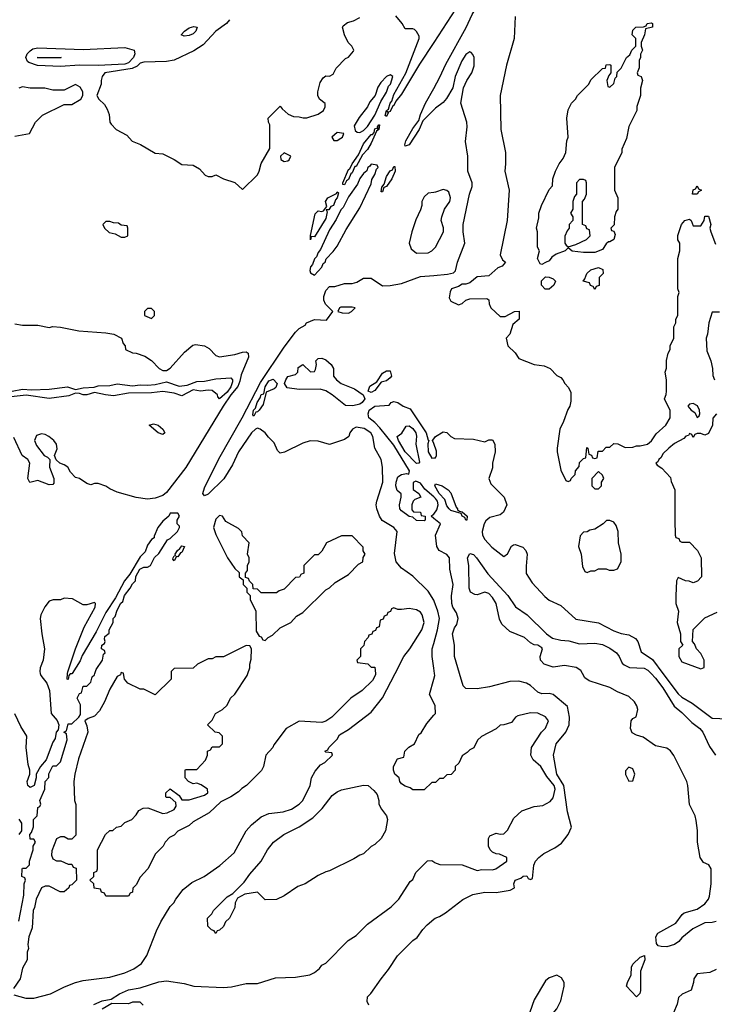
# Model space of a CAD drawing. Header units: inches. Extents: x 2348341 to 2479810, y 460419 to 613669.
# Tile 710 of 721: x 2457815 to 2461481, y 588255 to 593450. Entities that reach past the tile are written whole.
import ezdxf

# ---------------------------------------------------------------- set-up
doc = ezdxf.new("R2010")
doc.units = ezdxf.units.IN
doc.header["$MEASUREMENT"] = 0
for name, color, linetype in [('C4558', 7, 'Continuous'), ('C4559', 7, 'Continuous'), ('C4568', 7, 'Continuous'), ('C4569', 7, 'Continuous')]:
    doc.layers.add(name, color=color, linetype=linetype)

msp = doc.modelspace()

# ---------------------------------------------------------------- linework, layer by layer
at = {"layer": 'C4558', "color": 2}
for points, elevation in [([(2458348.5, 590000), (2458346.8, 589993.2), (2458330, 589984), (2458290, 589918), (2458262.6, 589850), (2458237, 589803), (2458210, 589775.8), (2458176.7, 589763.3), (2458158, 589750), (2458170, 589724.7), (2458175.5, 589690), (2458124.9, 589550), (2458105.3, 589470), (2458100.5, 589430), (2458104.7, 589330), (2458111.6, 589308.4), (2458112, 589148), (2458090, 589126), (2458070, 589126), (2458050, 589138), (2458030, 589138), (2458010, 589128), (2457984.9, 589064.9), (2457982.5, 589042.5), (2457990, 589022), (2458010, 589012), (2458031.6, 589011.6), (2458070, 588994), (2458090, 588994), (2458098, 588978), (2458112.7, 588972.7), (2458114, 588910), (2458090, 588886), (2458078, 588882), (2458074, 588870), (2458050, 588848), (2458028.4, 588848.4), (2457970, 588878), (2457950, 588878), (2457930, 588868.7), (2457902, 588810), (2457894, 588766), (2457886.8, 588750), (2457881, 588659), (2457862.8, 588610), (2457858, 588570), (2457862, 588550), (2457854, 588530), (2457854, 588490), (2457830, 588446), (2457818, 588390), (2457782, 588338)], 34), ([(2457784.7, 588304.7), (2457848, 588288), (2457890, 588287.7), (2457978, 588310), (2458052.1, 588347.9), (2458110, 588370.8), (2458150, 588380.7), (2458290, 588397.3), (2458370, 588420.5), (2458417.7, 588442.3), (2458457.2, 588470), (2458486.8, 588513.2), (2458536.6, 588643.4), (2458559.3, 588690), (2458610, 588771.3), (2458629.3, 588790.7), (2458639, 588810), (2458678.6, 588861.4), (2458723.2, 588896.8), (2458788, 588930), (2458871.9, 588988.1), (2458946.3, 589053.7), (2459009.5, 589170.5), (2459038.6, 589201.4), (2459090, 589244.7), (2459130, 589261), (2459206, 589270), (2459250, 589284.9), (2459289.2, 589310), (2459309.2, 589330), (2459348.7, 589410), (2459355.3, 589450), (2459374.6, 589485.4), (2459402, 589518), (2459426, 589530), (2459466, 589570), (2459462, 589582), (2459430, 589586), (2459426, 589590), (2459442, 589598), (2459446, 589610), (2459490, 589654), (2459503.1, 589676.9), (2459550, 589704.7), (2459670, 589796), (2459730, 589871.3), (2459795.9, 590000)], 34), ([(2457923.5, 590000), (2457926, 589990), (2457958, 589950), (2457972, 589910), (2457981, 589790), (2458012.8, 589752.8), (2458020.7, 589730), (2458017.3, 589702.7), (2458008, 589690), (2458002, 589658), (2457990, 589638), (2457954.8, 589545.2), (2457924.7, 589510), (2457902, 589470), (2457902, 589450), (2457891, 589409), (2457870, 589398), (2457858, 589410), (2457855.3, 589430), (2457868.7, 589470), (2457868.7, 589490), (2457860.2, 589520.2), (2457849.3, 589609.3), (2457853.2, 589670), (2457821.5, 589721.5), (2457790, 589788)], 34), ([(2457810, 588694), (2457837.2, 588830), (2457838, 588890), (2457846, 588910), (2457842, 588922), (2457826, 588930), (2457827.3, 588967.3), (2457830, 588974), (2457850, 588974), (2457866, 588990), (2457866, 589010), (2457886, 589070), (2457886, 589090), (2457898, 589110), (2457890, 589126), (2457870, 589126), (2457868.7, 589150), (2457878, 589162), (2457888.4, 589191.6), (2457888.7, 589230), (2457908, 589250), (2457910, 589294), (2457922, 589298), (2457926, 589310), (2457922, 589330), (2457948, 589390), (2457948.9, 589431.1), (2457968, 589452), (2457968.9, 589471.1), (2457990, 589514), (2458010, 589514), (2458030, 589534), (2458066, 589650), (2458062, 589682), (2458048, 589690), (2458062, 589698), (2458070, 589734), (2458090, 589734), (2458128, 589770), (2458135.3, 589784.7), (2458135.3, 589835.3), (2458118, 589870), (2458130, 589894), (2458142, 589898), (2458150, 589934), (2458170, 589934), (2458190, 589954), (2458198, 589982), (2458210, 589994), (2458211.7, 590000)], 34), ([(2458091.3, 590000), (2458090, 589998), (2458082, 589998), (2458074, 589990), (2458070, 589968), (2458066, 589970), (2458068.1, 590000)], 34), ([(2459692.2, 590000), (2459692.7, 589992.7), (2459676.9, 589963.1), (2459622, 589910), (2459562, 589870), (2459462, 589770), (2459430.9, 589749.1), (2459410, 589742), (2459290, 589748), (2459222, 589710), (2459156.9, 589623.1), (2459150.9, 589609.1), (2459114, 589570), (2459102, 589510), (2459091.1, 589488.9), (2459012, 589410), (2458986.8, 589393.2), (2458970, 589375.3), (2458930, 589348.7), (2458876.9, 589323.1), (2458815.3, 589264.7), (2458730, 589218), (2458710, 589198), (2458650, 589168), (2458630, 589148), (2458605.4, 589134.6), (2458582, 589110), (2458572, 589090), (2458531.6, 589048.4), (2458492, 588970), (2458450, 588926), (2458430, 588886), (2458412.7, 588867.3), (2458410, 588846), (2458398, 588842), (2458390, 588826), (2458270, 588826), (2458262, 588842), (2458247.3, 588847.3), (2458242, 588862), (2458207.3, 588867.3), (2458206, 588890), (2458186, 588910), (2458206, 588930), (2458206, 588950), (2458222, 588958), (2458226, 588970), (2458226, 589070), (2458268, 589150), (2458290, 589172), (2458307.3, 589172.7), (2458326, 589190), (2458350, 589194), (2458370, 589214), (2458406, 589230), (2458430, 589254), (2458443.1, 589276.9), (2458466, 589290), (2458490.9, 589290.9), (2458570, 589262), (2458594, 589266), (2458630, 589282), (2458640.4, 589299.6), (2458639, 589319), (2458610, 589346), (2458590, 589346), (2458586, 589350), (2458586, 589370), (2458608.4, 589391.6), (2458656.9, 589356.9), (2458670, 589334), (2458710, 589334), (2458790, 589358), (2458808, 589370), (2458806, 589390), (2458773.6, 589413.6), (2458750, 589422), (2458730, 589418), (2458706, 589430), (2458688, 589450), (2458688, 589490), (2458690, 589494), (2458750, 589494), (2458796.4, 589543.6), (2458806, 589570), (2458806, 589590), (2458822, 589598), (2458830, 589614), (2458870, 589614), (2458886, 589630), (2458886, 589670), (2458867.3, 589687.3), (2458846, 589690), (2458806, 589730), (2458830, 589754), (2458848, 589790), (2458886, 589810), (2458910, 589834), (2458928, 589870), (2458950, 589892), (2459015.3, 589990), (2459018.7, 590000)], 34), ([(2458614, 590000), (2458614, 589970), (2458530, 589888), (2458470, 589918), (2458450, 589918), (2458386, 589950), (2458368, 589970), (2458362.4, 590000)], 34), ([(2460000, 589846), (2459978, 589890), (2460000, 589970.9)], 30), ([(2460000, 589426), (2459990, 589426), (2459950, 589386), (2459890, 589386), (2459876.4, 589396.4), (2459850, 589406), (2459830, 589418), (2459822, 589430), (2459818, 589450), (2459795.3, 589470), (2459788, 589490), (2459788, 589510), (2459808, 589550), (2459842, 589558), (2459848, 589590), (2459868.9, 589611.1), (2459898, 589630), (2459921.2, 589678.8), (2459933.2, 589686.8), (2459963.2, 589736.8), (2460000, 589779.9)], 30), ([(2457811.1, 589231.1), (2457824.7, 589210), (2457824.7, 589170), (2457811.3, 589150)], 34), ([(2458206.3, 588253.7), (2458250, 588272.7), (2458297.2, 588282.8), (2458342, 588310), (2458390, 588330.4), (2458450, 588341.6), (2458550, 588373.4), (2458590, 588378), (2458683.8, 588363.8), (2458734, 588350), (2458890, 588342.8), (2458933.6, 588346.4), (2459010, 588364.7), (2459070, 588364.7), (2459164.7, 588395.3), (2459270, 588398), (2459346, 588410), (2459370, 588422), (2459396.5, 588443.5), (2459410, 588462), (2459430, 588472), (2459549.3, 588590.7), (2459590, 588618), (2459650, 588678), (2459775.3, 588770), (2459815.3, 588810), (2459876.4, 588903.6), (2459890, 588914), (2459906, 588950), (2459967.3, 589012.7), (2459990, 589014), (2460000, 589006.4)], 30), ([(2459658, 588250), (2459648, 588270), (2459650, 588294), (2459668.4, 588311.6), (2459722, 588390), (2459762, 588438), (2459808.7, 588510), (2459889.3, 588590.7), (2459912.1, 588607.9), (2459942, 588650), (2459965.6, 588674.4), (2460000, 588703.3)], 26), ([(2458466, 588250), (2458450, 588266), (2458410, 588266), (2458390, 588258), (2458300.7, 588259.3), (2458251, 588229)], 30)]:
    msp.add_lwpolyline(points, dxfattribs=dict(at, elevation=elevation))
at = {"layer": 'C4558', "color": 2, "elevation": 30}
msp.add_lwpolyline([(2459110, 588806), (2459070, 588846), (2459003.6, 588836.4), (2458964.7, 588815.3), (2458952, 588790), (2458950, 588766), (2458922, 588710), (2458902, 588690), (2458890, 588666), (2458870, 588646), (2458858, 588642), (2458850, 588628), (2458842, 588642), (2458827.3, 588647.3), (2458807.3, 588667.3), (2458806, 588710), (2458828.4, 588731.6), (2458838, 588750), (2458910, 588822), (2458940.4, 588839.6), (2459000.4, 588899.6), (2459030, 588942), (2459089, 589010), (2459122, 589070), (2459155.3, 589110), (2459208.7, 589150), (2459290, 589190.8), (2459361.5, 589238.5), (2459411.9, 589288.1), (2459464.1, 589355.9), (2459490, 589376), (2459512.9, 589387.1), (2459630, 589411.3), (2459654, 589410), (2459683.6, 589383.6), (2459702, 589362), (2459710.8, 589330.8), (2459711, 589310), (2459724.5, 589284.5), (2459751.3, 589250), (2459756, 589230), (2459744.7, 589170), (2459722, 589130), (2459690, 589098), (2459670, 589088), (2459630, 589048), (2459610, 589042), (2459578, 589022), (2459450, 588959), (2459430, 588954), (2459390, 588934), (2459322, 588890), (2459283.5, 588876.5), (2459210, 588828), (2459170, 588808)], close=True, dxfattribs=at)
at = {"layer": 'C4559', "color": 2}
for points, elevation in [([(2458922, 593450), (2458907.3, 593430), (2458850, 593389.2), (2458783.4, 593316.6), (2458733.8, 593286.2), (2458630, 593237), (2458590, 593229.5), (2458470, 593225.2), (2458450, 593221.2), (2458435.3, 593204.7), (2458408.4, 593191.6), (2458264.7, 593170), (2458251, 593150), (2458244.7, 593130), (2458244.7, 593110), (2458222, 593050), (2458232, 593030), (2458262, 593002), (2458277.5, 592977.5), (2458286.8, 592950), (2458291, 592910), (2458298, 592898), (2458324.7, 592870), (2458379.9, 592839.9), (2458408.2, 592808.2), (2458452.2, 592792.2), (2458530, 592746), (2458570, 592742), (2458630, 592712), (2458670, 592686), (2458730, 592682), (2458763.6, 592663.6), (2458794, 592630), (2458810, 592622), (2458830, 592622), (2458850, 592632), (2458891.1, 592611.1), (2458950, 592591.3), (2458990, 592554), (2459069.2, 592630.8), (2459079, 592650), (2459089.3, 592690.7), (2459135.3, 592770), (2459135.3, 592895.3), (2459128, 592910), (2459126, 592930), (2459190, 592994), (2459199.6, 592979.6), (2459231.1, 592951.1), (2459259.6, 592939.6), (2459290, 592938), (2459311.6, 592931.6), (2459330, 592931.3), (2459390, 592951.3), (2459418, 592970), (2459428, 592990), (2459427.3, 593007.3), (2459398, 593030), (2459388.7, 593050), (2459388.7, 593070), (2459401.2, 593118.8), (2459416.4, 593143.6), (2459430, 593154), (2459450, 593152), (2459470, 593162), (2459485.6, 593194.4), (2459534, 593246), (2459550, 593252), (2459576.4, 593283.6), (2459578, 593290), (2459568.7, 593310), (2459549.3, 593329.3), (2459528.7, 593370), (2459518, 593410), (2459522, 593418), (2459545.2, 593434.8), (2459576.5, 593443.5), (2459610, 593462)], 34), ([(2460000, 593329.8), (2459925.1, 593214.9), (2459830, 593057), (2459800.5, 593019.5), (2459790, 592997.2), (2459784, 592996), (2459770, 592966), (2459762, 592962), (2459754, 592966), (2459758.8, 592958.8), (2459750, 592939), (2459743.7, 592943.7), (2459750, 592970.7), (2459762, 592978), (2459769.6, 593009.6), (2459779.4, 593020.6), (2459790, 593055.5), (2459852.6, 593167.4), (2459924, 593350), (2459923.1, 593363.1), (2459910, 593388), (2459898, 593398), (2459890, 593402), (2459850, 593402), (2459834, 593430), (2459799.5, 593470)], 30), ([(2457790, 592836), (2457866, 592850), (2457898, 592910), (2457934.6, 592945.4), (2458050, 593002), (2458090, 593002), (2458138, 593030), (2458148, 593050), (2458148, 593070), (2458134.6, 593094.6), (2458110, 593108), (2458050, 593078), (2457990, 593078), (2457948.4, 593088.4), (2457871.1, 593088.9), (2457830, 593095.3), (2457810, 593088.7)], 34), ([(2460000, 592973.6), (2459943.4, 592916.6), (2459923.8, 592870), (2459870, 592789.5), (2459850, 592782), (2459847.8, 592790), (2459852.7, 592810), (2459890, 592876.3), (2459922, 592918), (2459929.8, 592950.2), (2459956.9, 593010), (2460000, 593087.7)], 30), ([(2460000, 592538), (2459970, 592534), (2459950, 592515.3), (2459938, 592490), (2459938, 592470), (2459930, 592446), (2459905.4, 592394.6), (2459884.7, 592330), (2459871.3, 592270), (2459880.7, 592240.7), (2459910, 592218.8), (2459970, 592220.7), (2459990, 592231), (2460000, 592241)], 34), ([(2460000, 590386.9), (2459970, 590434), (2459890, 590514), (2459830, 590555.3), (2459801.2, 590590), (2459793.2, 590633.2), (2459807, 590750), (2459789.4, 590770), (2459728.1, 590808.1), (2459714.5, 590830), (2459699.5, 590870), (2459696.2, 590890), (2459699.5, 590910), (2459731.6, 591010), (2459729.2, 591089.2), (2459722, 591130), (2459689.5, 591189.5), (2459678, 591250), (2459669, 591270), (2459632.9, 591292.9), (2459590, 591300.9), (2459571, 591290), (2459558, 591270), (2459552, 591250), (2459530, 591235.3), (2459450, 591208.7), (2459390, 591226), (2459348, 591228), (2459310, 591216), (2459212, 591168), (2459190, 591163.7), (2459176.2, 591176.2), (2459157.2, 591217.2), (2459127.2, 591247.3), (2459110.9, 591270.9), (2459084, 591290), (2459070, 591294), (2459058.8, 591290), (2459037.6, 591270), (2458970, 591169.4), (2458938.6, 591101.4), (2458892.8, 591027.3), (2458810, 590945.7), (2458790, 590938.4), (2458782, 590950), (2458790, 590980.5), (2458866.7, 591133.3), (2458988.6, 591350), (2459085, 591535), (2459210, 591721.6), (2459270, 591800.7), (2459290, 591821), (2459321.2, 591838.8), (2459329, 591850), (2459370, 591867.7), (2459434.6, 591865.4), (2459468, 591910), (2459429.4, 591949.4), (2459419.3, 591970), (2459419.3, 591990), (2459430, 592022), (2459450, 592042), (2459478, 592042), (2459530, 592057.3), (2459570, 592057.3), (2459595.1, 592064.9), (2459630, 592086), (2459670, 592086), (2459730, 592046), (2459770, 592047.3), (2459830, 592058), (2459930, 592094.8), (2460000, 592100.8)], 30), ([(2457790, 591846), (2457830, 591838.8), (2457910, 591838.8), (2457970, 591826), (2457990, 591830.7), (2458030, 591826.8), (2458127.5, 591807.5), (2458270, 591797.3), (2458312, 591790), (2458352, 591770), (2458361, 591741), (2458372, 591730), (2458374, 591710), (2458410, 591692), (2458430, 591691.3), (2458475.3, 591675.3), (2458511.1, 591651.1), (2458551.3, 591610), (2458570, 591598.8), (2458590, 591598.8), (2458610, 591611), (2458684.7, 591695.3), (2458727.9, 591732.1), (2458743.3, 591736.7), (2458791, 591730), (2458815.1, 591715.1), (2458850, 591678.8), (2458870, 591670.6), (2458950, 591684), (2458990, 591696.3), (2459010, 591697.3), (2459021, 591690), (2459022, 591670), (2458984.1, 591575.9), (2458977.3, 591542.7), (2458965.5, 591514.5), (2458928.6, 591470), (2458889.5, 591410.5), (2458692.2, 591087.8), (2458590, 590956), (2458570, 590939.3), (2458530, 590925.2), (2458490, 590920.9), (2458430, 590929.4), (2458330, 590957.2), (2458290, 590974), (2458269.1, 590989.1), (2458230, 591002), (2458210, 591002), (2458190, 590995.3), (2458170, 591002), (2458130, 591029), (2458110, 591035.3), (2458083.2, 591063.2), (2458069.1, 591089.1), (2458050, 591102), (2458026, 591110), (2458007.3, 591127.3), (2457998, 591150), (2458013.6, 591186.4), (2458008.7, 591210), (2457995.3, 591230), (2457968.7, 591250), (2457950, 591261.2), (2457930, 591265.2), (2457903.4, 591256.6), (2457894, 591230), (2457903.8, 591203.8), (2457944.7, 591150), (2457962, 591142), (2457974, 591130), (2457971.6, 591088.4), (2457994.8, 591030), (2457995.3, 591004.7), (2457990, 590998), (2457970, 590995.3), (2457910, 591018), (2457868.7, 591008.7), (2457858, 591030), (2457868, 591110), (2457858, 591130), (2457828, 591150), (2457784.8, 591244.8)], 30), ([(2457775.3, 591490), (2457830, 591501.3), (2457877.3, 591497.3), (2457970, 591500.8), (2458067, 591513), (2458110, 591498), (2458150, 591508), (2458208.4, 591511.6), (2458230, 591518.7), (2458290, 591520.2), (2458330, 591528.9), (2458410, 591518.2), (2458450, 591523.9), (2458490, 591521.8), (2458530, 591526), (2458590, 591539.2), (2458655.8, 591515.8), (2458698.8, 591521.2), (2458750, 591541.3), (2458790, 591542), (2458850, 591554.3), (2458930, 591560.3), (2458937.8, 591550), (2458938.5, 591538.5), (2458930, 591513), (2458910, 591485.3), (2458870, 591449.5), (2458860.8, 591460.8), (2458859.7, 591470), (2458830, 591493.7), (2458810, 591495.4), (2458770, 591489.8), (2458730, 591497.7), (2458670, 591465.4), (2458630, 591479.2), (2458570, 591488.7), (2458510, 591480.4), (2458390, 591479.1), (2458310, 591465.7), (2458268, 591470), (2458210, 591483.7), (2458170, 591469.8), (2458149.8, 591469.8), (2458130, 591478), (2458110, 591479.3), (2458074.6, 591465.4), (2457971.3, 591451.3), (2457850, 591468), (2457770, 591459.5)], 26), ([(2460000, 590932.6), (2459952.9, 590972.9), (2459930, 591004), (2459905.4, 591014.6), (2459892, 591008), (2459892, 590972), (2459922, 590950), (2459931.3, 590930), (2459901, 590919), (2459892, 590910), (2459884.7, 590890), (2459884.7, 590864.7), (2459892.7, 590852.7), (2459930, 590852), (2459934, 590834), (2459954, 590830), (2459954, 590810), (2459950, 590806), (2459910, 590808), (2459890, 590826), (2459870, 590828), (2459830, 590858), (2459822, 590870), (2459819, 590890), (2459828.7, 590930), (2459828.4, 590948.4), (2459806.6, 590966.6), (2459799.3, 590990), (2459802, 591010), (2459810, 591038), (2459830, 591051), (2459856, 591056), (2459868, 591052), (2459872, 591070), (2459790, 591205.1), (2459716.3, 591296.3), (2459690, 591325.1), (2459658, 591350), (2459654.2, 591370), (2459658.5, 591390), (2459690, 591411.3), (2459764.7, 591415.3), (2459775.3, 591430), (2459790, 591436.3), (2459810, 591430.6), (2459838, 591410), (2459876.3, 591396.3), (2459959.5, 591270), (2459971.1, 591231.1), (2459974, 591230), (2459968.4, 591211.6), (2459970.8, 591170), (2459990, 591137.3), (2460000, 591137.7)], 26), ([(2460000, 591213), (2459994, 591230), (2460000, 591238)], 26), ([(2458211.7, 590000), (2458218, 590022), (2458252.7, 590070), (2458258, 590102), (2458266, 590110), (2458262, 590122), (2458246, 590130), (2458248, 590150), (2458262, 590158), (2458266, 590170), (2458262, 590182), (2458264.7, 590195.3), (2458287.3, 590212.7), (2458288, 590230), (2458308, 590270), (2458308.7, 590290), (2458319, 590301), (2458330, 590334), (2458349, 590371), (2458359, 590381), (2458369, 590411), (2458398, 590450), (2458410, 590474), (2458426, 590490), (2458428.4, 590511.6), (2458448.4, 590551.6), (2458470, 590562), (2458490, 590562), (2458506, 590570), (2458527.3, 590612.7), (2458550, 590634), (2458595.3, 590704.7), (2458610, 590712), (2458648, 590750), (2458658, 590770), (2458658, 590778), (2458646, 590790), (2458646, 590810), (2458658, 590830), (2458650, 590846), (2458610, 590846), (2458602, 590830), (2458570, 590804), (2458544, 590770), (2458524.7, 590724.7), (2458524.7, 590715.3), (2458510, 590708), (2458490, 590678), (2458476.9, 590643.1), (2458450, 590615.3), (2458396, 590524), (2458367.3, 590490), (2458319.9, 590400.1), (2458270, 590322), (2458219.3, 590220.7), (2458144.9, 590095.1), (2458133.4, 590066.6), (2458091.3, 590000)], 34), ([(2460000, 590818.6), (2459986, 590830), (2459999.5, 590840.5), (2460000, 590841.2)], 26), ([(2458068.1, 590000), (2458068.7, 590008.7), (2458109.3, 590130), (2458154.8, 590245.2), (2458214, 590350), (2458215.3, 590370), (2458210, 590375.3), (2458170, 590362), (2458150, 590362), (2458094, 590394), (2458050, 590397.2), (2458030, 590389.2), (2457991.1, 590388.9), (2457970, 590382), (2457947.9, 590352.1), (2457926, 590310), (2457922.8, 590290), (2457931.1, 590208.9), (2457946.8, 590130), (2457938.8, 590070), (2457922.8, 590030), (2457921, 590010), (2457923.5, 590000)], 34), ([(2459795.9, 590000), (2459842, 590090), (2459874, 590130), (2459938, 590230), (2459949.2, 590270), (2459939.3, 590310), (2459930, 590324), (2459910, 590336), (2459870, 590344), (2459830, 590338), (2459810, 590338), (2459790, 590346), (2459778, 590342), (2459772.7, 590327.3), (2459758, 590322), (2459752.7, 590307.3), (2459738, 590302), (2459732.7, 590287.3), (2459718, 590282), (2459712.7, 590247.3), (2459698, 590242), (2459692.7, 590227.3), (2459678, 590222), (2459672.7, 590207.3), (2459658, 590202), (2459654, 590190), (2459634, 590170), (2459631.6, 590148.4), (2459614, 590130), (2459614, 590090), (2459594, 590070), (2459598, 590058), (2459651.6, 590051.6), (2459670, 590034), (2459690, 590034), (2459692.2, 590000)], 34), ([(2459018.7, 590000), (2459028.7, 590030), (2459028.7, 590050), (2459036.4, 590076.4), (2459038, 590130), (2459030, 590146), (2459010, 590148), (2458891.1, 590088.9), (2458850, 590088), (2458830, 590078), (2458810, 590078), (2458754, 590050), (2458730, 590028), (2458630, 590026), (2458614, 590010), (2458614, 590000)], 34), ([(2460000, 590028.7), (2459991.8, 590090), (2459991.8, 590130), (2460000, 590158.6)], 30), ([(2458362.4, 590000), (2458362, 590002), (2458350, 590006), (2458348.5, 590000)], 34)]:
    msp.add_lwpolyline(points, dxfattribs=dict(at, elevation=elevation))
for points, elevation in [([(2458683.7, 593363.7), (2458668, 593370), (2458685.2, 593390), (2458710, 593407.3), (2458734, 593414), (2458750.9, 593410.9), (2458744, 593390), (2458730, 593376), (2458710, 593366)], 30), ([(2458230, 593209), (2458130, 593209.8), (2458030, 593203.7), (2457909.1, 593209.1), (2457863.5, 593223.5), (2457855.8, 593230), (2457847.8, 593250), (2457855.1, 593270), (2457870, 593286), (2457884.4, 593295.6), (2457910, 593301.2), (2458150, 593293.2), (2458370, 593302.4), (2458418.8, 593290), (2458422, 593270), (2458416.5, 593250), (2458390, 593222.3), (2458370, 593215.6)], 30), ([(2458030, 593249.5), (2457906.6, 593250), (2458034, 593250)], 26), ([(2459770, 593159.3), (2459751.3, 593150), (2459721.1, 593118.9), (2459705.5, 593094.5), (2459690.5, 593049.5), (2459663.4, 593016.6), (2459650.4, 592989.6), (2459606.4, 592933.6), (2459581, 592890), (2459586, 592866), (2459596, 592856), (2459610, 592854), (2459630, 592864.9), (2459650, 592886.7), (2459690, 592946), (2459721.4, 593018.6), (2459750, 593067.3), (2459761, 593099), (2459771.2, 593110), (2459784, 593150)], 34), ([(2459530, 592579), (2459521.2, 592581.2), (2459521.2, 592590), (2459550, 592658.8), (2459557, 592663), (2459569.6, 592690), (2459602.7, 592737.3), (2459630, 592794.9), (2459670, 592844.9), (2459676.5, 592843.5), (2459685.1, 592854.9), (2459690, 592874.9), (2459697.3, 592877.3), (2459708, 592872), (2459704, 592884), (2459710, 592894.8), (2459714.4, 592894.4), (2459710.3, 592870), (2459697.3, 592862.7), (2459670, 592798), (2459650, 592765.1), (2459623.8, 592736.2), (2459590, 592676), (2459584.5, 592675.5), (2459570, 592641.2), (2459563.4, 592636.6), (2459550, 592606), (2459539.6, 592600.4)], 30), ([(2459490, 592854), (2459462, 592830), (2459472.7, 592812.7), (2459490, 592812), (2459510, 592824.7), (2459518, 592830), (2459526, 592850)], 34), ([(2459210, 592748), (2459192, 592730), (2459192.7, 592712.7), (2459210, 592702), (2459230, 592704.7), (2459238, 592710), (2459246, 592730)], 34), ([(2459670, 592688), (2459663.5, 592676.5), (2459652, 592670), (2459647.7, 592652.3), (2459630, 592639), (2459610, 592612.7), (2459597.3, 592582.7), (2459550, 592515.1), (2459521.7, 592458.3), (2459510, 592446), (2459485.1, 592394.9), (2459450, 592341.2), (2459402.5, 592237.5), (2459390, 592222), (2459382, 592198), (2459370, 592188), (2459361, 592159), (2459350, 592146), (2459346.4, 592126.4), (2459350, 592114), (2459370, 592102), (2459410, 592144.7), (2459417.2, 592162.8), (2459428, 592170), (2459432.5, 592187.5), (2459470, 592226.8), (2459490, 592254.8), (2459537.7, 592342.3), (2459610, 592457.3), (2459670, 592584.7), (2459672.9, 592607.1), (2459690, 592634), (2459698, 592662), (2459706, 592670), (2459702, 592682)], 34), ([(2459722, 592542), (2459726.8, 592566.8), (2459738, 592582), (2459750, 592622.8), (2459770, 592653), (2459782, 592658), (2459790, 592676), (2459795.3, 592675.3), (2459796.3, 592650), (2459778.4, 592610), (2459750, 592569.3), (2459736, 592564), (2459730, 592542)], 30), ([(2459370, 592304), (2459354, 592306), (2459350, 592288), (2459349.3, 592310.7), (2459374, 592426), (2459390, 592442), (2459410, 592438), (2459419, 592441), (2459436.4, 592463.6), (2459428.7, 592490), (2459442, 592510), (2459486.6, 592533.4), (2459490, 592542), (2459496.9, 592536.9), (2459490.5, 592510.5), (2459480.9, 592499.1), (2459470.3, 592470), (2459456.3, 592463.7), (2459447.3, 592447.3), (2459432.7, 592447.3), (2459436.9, 592436.9), (2459430, 592401.2)], 30), ([(2458290, 592386), (2458270, 592386), (2458254, 592370), (2458262, 592350), (2458286.4, 592326.4), (2458319.6, 592319.6), (2458350, 592302), (2458370, 592302), (2458386, 592310), (2458386, 592350), (2458382, 592362), (2458350, 592366), (2458336.4, 592376.4), (2458310, 592378)], 34), ([(2458510, 591926), (2458490, 591926), (2458474, 591910), (2458474, 591890), (2458510, 591874), (2458526, 591890), (2458526, 591910)], 34), ([(2459570, 591934), (2459510, 591933.2), (2459502, 591930), (2459494, 591910), (2459516.4, 591903.6), (2459550, 591902), (2459566, 591910), (2459586, 591930)], 30), ([(2459572.8, 591412.8), (2459534.8, 591414.8), (2459463.7, 591470), (2459430, 591491.1), (2459401.1, 591501.1), (2459290, 591498.5), (2459227, 591507), (2459213.3, 591530), (2459218.9, 591550), (2459230, 591568), (2459270, 591578), (2459276.5, 591583.5), (2459282, 591590), (2459284.7, 591615.3), (2459308.9, 591631.1), (2459350, 591592), (2459370, 591594), (2459376.4, 591603.6), (2459382, 591630), (2459378, 591650), (2459390, 591662), (2459410, 591664.7), (2459430, 591656), (2459458, 591630), (2459471, 591610), (2459471.3, 591570), (2459487.3, 591550), (2459510.7, 591530), (2459582.6, 591502.6), (2459628.2, 591470), (2459636.4, 591450), (2459623.1, 591430), (2459610, 591420.8)], 26), ([(2459670, 591482.9), (2459654, 591490), (2459663.6, 591516.4), (2459700.4, 591539.6), (2459730, 591584.7), (2459750, 591598), (2459770, 591598), (2459777.3, 591570), (2459770, 591561.2), (2459750, 591545.1), (2459722, 591538), (2459690, 591493.2)], 26), ([(2459050, 591358), (2459045.6, 591365.6), (2459049.7, 591390), (2459059.7, 591400.3), (2459067.6, 591430), (2459084.5, 591455.5), (2459090, 591472.2), (2459103.7, 591476.3), (2459110, 591512.2), (2459130, 591544.2), (2459153.1, 591553.1), (2459173.4, 591530), (2459166, 591510), (2459158.2, 591501.8), (2459116, 591484), (2459100.4, 591419.6), (2459078.8, 591390), (2459070, 591381.2), (2459060.7, 591379.3)], 26), ([(2458570, 591261.2), (2458545.2, 591270), (2458498, 591310), (2458522, 591318), (2458546, 591310), (2458570.3, 591290.3), (2458581, 591270)], 26), ([(2459910, 591107.6), (2459850, 591169.7), (2459814.5, 591230), (2459807.3, 591250), (2459831.8, 591268.2), (2459854.6, 591305.4), (2459870, 591306.8), (2459890, 591292.7), (2459904.9, 591270), (2459910, 591252), (2459906.4, 591210), (2459924.7, 591115.3), (2459922, 591110)], 22), ([(2458870, 590834), (2458850, 590815.3), (2458838, 590770), (2458850, 590734), (2458912, 590610), (2458950, 590554), (2458972.7, 590532.7), (2458974, 590510), (2458994, 590494), (2458994, 590470), (2459014, 590450), (2459014, 590430), (2459032, 590412), (2459032, 590390), (2459062, 590330), (2459063.6, 590223.6), (2459078, 590198), (2459090, 590194), (2459098, 590178), (2459110, 590174), (2459126, 590190), (2459150, 590202), (2459190, 590242), (2459246, 590270), (2459276.4, 590303.6), (2459310, 590322), (2459430, 590442), (2459450, 590452), (2459480.2, 590479.8), (2459550, 590522), (2459603.1, 590576.9), (2459626, 590590), (2459628.4, 590611.6), (2459638, 590630), (2459628.4, 590648.4), (2459627.3, 590667.3), (2459570, 590726), (2459512.7, 590727.3), (2459434, 590690), (2459410, 590646), (2459394, 590630), (2459390, 590626), (2459370, 590626), (2459314, 590570), (2459314, 590530), (2459298, 590522), (2459291.6, 590508.4), (2459270, 590506), (2459210, 590446), (2459183.6, 590436.4), (2459170, 590426), (2459090, 590426), (2459070, 590446), (2459047.3, 590447.3), (2459046, 590470), (2459027.3, 590487.3), (2459022, 590502), (2459006, 590506), (2459006, 590530), (2459016.4, 590543.6), (2459018, 590570), (2459026, 590590), (2459026, 590610), (2459018, 590630), (2459026, 590690), (2458990, 590726), (2458987.3, 590747.3), (2458970, 590766), (2458903.1, 590803.1), (2458886, 590830)], 34), ([(2458650, 590616), (2458642.8, 590617.2), (2458630, 590595.3), (2458623.7, 590603.7), (2458625.1, 590610), (2458630, 590621), (2458637.2, 590622.8), (2458636, 590630), (2458648, 590650), (2458660.9, 590659.1), (2458670, 590674.4), (2458684.7, 590670), (2458670, 590639.3), (2458663.4, 590636.6)], 30)]:
    msp.add_lwpolyline(points, close=True, dxfattribs=dict(at, elevation=elevation))
at = {"layer": 'C4568', "color": 2}
for points, elevation in [([(2460000, 588703.3), (2460008, 588710), (2460030, 588718), (2460062, 588738), (2460152.9, 588807.1), (2460206.3, 588833.7), (2460270, 588847.3), (2460330, 588844), (2460403.1, 588856.9), (2460426, 588870), (2460422, 588890), (2460430, 588910.7), (2460459, 588921), (2460471.3, 588931.3), (2460492, 588932), (2460498, 588918), (2460510, 588914), (2460522, 588918), (2460528.7, 588988.7), (2460537.2, 589010), (2460554, 589030), (2460581.2, 589050), (2460639.3, 589080.7), (2460674.2, 589105.9), (2460709.6, 589150), (2460727, 589190), (2460706.3, 589270), (2460687.1, 589410), (2460649.7, 589470), (2460632.7, 589570), (2460647, 589630), (2460697.2, 589690), (2460714, 589730), (2460717.2, 589770), (2460705.6, 589825.6), (2460630, 589889), (2460610, 589894), (2460570, 589893.2), (2460550, 589901.2), (2460510, 589937.2), (2460490, 589948.7), (2460450, 589959), (2460402, 589958), (2460294, 589930), (2460230, 589919), (2460170, 589922), (2460154.6, 589934.6), (2460135.5, 590000)], 26), ([(2460000, 589970.9), (2460005.2, 589990), (2460003.9, 590000)], 30), ([(2461490, 588691.8), (2461470, 588686), (2461430, 588684.7), (2461366.7, 588653.3), (2461310, 588605.2), (2461294, 588586), (2461270.3, 588569.7), (2461230, 588557.6), (2461200.7, 588560.7), (2461184.1, 588564.1), (2461175.1, 588575.1), (2461171.6, 588610), (2461182, 588630), (2461277.6, 588682.4), (2461311.1, 588728.9), (2461322.5, 588737.5), (2461390, 588757.6), (2461430, 588785.5), (2461449.5, 588810), (2461455.1, 588824.9), (2461464.7, 588890), (2461463.7, 588970), (2461452.7, 588990), (2461423.9, 589003.9), (2461405.6, 589030), (2461391.5, 589110), (2461391.6, 589171.6), (2461384.5, 589224.5), (2461379, 589250), (2461349.5, 589309.5), (2461340.5, 589410), (2461335.1, 589430), (2461267.9, 589567.9), (2461250, 589592.7), (2461230, 589606.6), (2461170, 589618), (2461104.8, 589664.8), (2461070, 589675.1), (2461048, 589688), (2461039.3, 589710), (2461042, 589750), (2461050, 589762), (2461068.7, 589771.3), (2461077.2, 589810), (2461072.7, 589830), (2461059.3, 589850), (2461030, 589879.5), (2460970, 589904.2), (2460930, 589926.3), (2460820.9, 589960.9), (2460797.2, 589977.2), (2460784.6, 590000)], 22), ([(2461147.3, 590000), (2461170, 589976.3), (2461210, 589924.9), (2461268.8, 589828.8), (2461310, 589794.9), (2461361.7, 589741.7), (2461404.9, 589710), (2461420.4, 589690), (2461454.9, 589614.9), (2461487.7, 589570)], 22), ([(2461209.7, 590000), (2461290, 589893.4), (2461310, 589875.5), (2461364.4, 589844.4), (2461470, 589764.7), (2461550, 589761), (2461630, 589781), (2461769.1, 589790.9), (2461856.5, 589803.5), (2461990, 589803.8), (2462050, 589816.4), (2462370, 589850.4), (2462430, 589860.4), (2462550, 589890.4), (2462630, 589900.4), (2462810, 589903), (2462850, 589886), (2462870, 589882.8), (2462930, 589916.3), (2462950, 589920.7), (2463230, 589937.6), (2463428, 589970), (2463560.1, 589999.9)], 26), ([(2460000, 589779.9), (2460008.7, 589790), (2460008, 589830), (2460000, 589846)], 30), ([(2460000, 589006.4), (2460003.6, 589003.6), (2460032.7, 588992.7), (2460150, 588991.3), (2460230, 588961), (2460254.6, 588965.4), (2460310, 588964), (2460328, 588970), (2460386, 589010), (2460386, 589030), (2460347.3, 589047.3), (2460330, 589048), (2460310, 589058), (2460298, 589070), (2460288.7, 589090), (2460288.7, 589130), (2460296.4, 589143.6), (2460330, 589158), (2460350, 589152), (2460370, 589154), (2460390, 589174), (2460423.1, 589236.9), (2460464.7, 589275.3), (2460530, 589298), (2460576.5, 589303.5), (2460614.2, 589325.8), (2460630, 589344.7), (2460640.5, 589390), (2460635.1, 589410), (2460597.7, 589457.7), (2460565.2, 589510), (2460524.8, 589544.8), (2460513.2, 589570), (2460515.3, 589610), (2460569.5, 589690.5), (2460590, 589711), (2460606, 589750), (2460590, 589772.3), (2460550, 589791.8), (2460510, 589792.3), (2460443.5, 589776.5), (2460430.9, 589769.1), (2460410, 589742), (2460370, 589728.7), (2460350, 589728), (2460330, 589708), (2460251.6, 589668.4), (2460231.6, 589648.4), (2460211.1, 589608.9), (2460190, 589598), (2460176.9, 589583.1), (2460150, 589566), (2460132.7, 589527.3), (2460114, 589510), (2460114, 589490), (2460092.7, 589467.3), (2460070, 589466), (2460050, 589446), (2460030, 589446), (2460010, 589426), (2460000, 589426)], 30), ([(2461490, 588438), (2461456.9, 588423.1), (2461390, 588415.3), (2461372, 588390), (2461371.3, 588370), (2461358, 588330), (2461311.1, 588308.9), (2461292, 588290), (2461284.7, 588255.3), (2461264.7, 588210)], 26)]:
    msp.add_lwpolyline(points, dxfattribs=dict(at, elevation=elevation))
for points, elevation in [([(2461030, 589506), (2461012.7, 589487.3), (2461012.7, 589467.3), (2461030, 589432), (2461050, 589434), (2461062, 589470), (2461050, 589498)], 26), ([(2461070, 588294), (2461017.2, 588350), (2461022, 588370), (2461041.3, 588410), (2461043, 588450), (2461050, 588466.8), (2461090, 588504), (2461111.6, 588511.6), (2461113.4, 588490), (2461090.4, 588430), (2461092, 588328), (2461087.7, 588312.3)], 22), ([(2460650, 588408), (2460610, 588395.3), (2460590, 588378), (2460530, 588278), (2460506.4, 588213.6), (2460491.3, 588190), (2460464.7, 588110), (2460464.7, 588084.7), (2460470, 588074), (2460483.6, 588063.6), (2460510, 588062), (2460550, 588082), (2460573.6, 588106.4), (2460604, 588176), (2460648.9, 588231.1), (2460670, 588274), (2460688, 588350), (2460688, 588370), (2460674.6, 588394.6)], 26)]:
    msp.add_lwpolyline(points, close=True, dxfattribs=dict(at, elevation=elevation))
at = {"layer": 'C4569', "color": 2}
for points, elevation in [([(2460000, 593087.7), (2460032.9, 593147.1), (2460064.1, 593215.9), (2460170.7, 593409.3), (2460202.9, 593477.1), (2460254.3, 593565.7), (2460284.7, 593595.3), (2460297, 593670), (2460324, 593730), (2460334.6, 593774.6), (2460330, 593786), (2460310, 593788), (2460290, 593775.3), (2460196.7, 593663.3), (2460158, 593630), (2460154.4, 593585.6), (2460143.4, 593556.6), (2460114.6, 593505.4), (2460000, 593329.8)], 30), ([(2460430, 593466), (2460424.7, 593350), (2460384.7, 593210), (2460350.6, 593049.4), (2460353.4, 592870), (2460378, 592750), (2460379.1, 592690), (2460374.8, 592650), (2460398.8, 592550), (2460387.3, 592390), (2460351, 592210), (2460362.8, 592182.8), (2460378, 592170), (2460362, 592150), (2460339.1, 592140.9), (2460290, 592099), (2460230, 592092.7), (2460190, 592062), (2460170, 592055.3), (2460150, 592055.3), (2460130, 592042), (2460094, 592030), (2460086.4, 592013.6), (2460082, 591982), (2460090, 591964.7), (2460130, 591944.7), (2460150, 591952), (2460169, 591971), (2460190, 591978), (2460279.6, 591979.6), (2460291.6, 591971.6), (2460292, 591950), (2460302, 591930), (2460350, 591884.7), (2460376.4, 591883.6), (2460426, 591910), (2460451.3, 591911.3), (2460451.3, 591870), (2460418, 591842), (2460402, 591790), (2460382, 591770), (2460392, 591730), (2460430, 591692), (2460450, 591662), (2460530, 591631), (2460583.6, 591623.6), (2460614, 591610), (2460650, 591572), (2460670, 591562), (2460682, 591550), (2460692, 591530), (2460712, 591510), (2460723.6, 591483.6), (2460723.6, 591436.4), (2460718, 591410), (2460707.1, 591392.9), (2460684.7, 591330), (2460664.7, 591290), (2460651.3, 591190), (2460651.3, 591170), (2460670, 591074), (2460698, 591018), (2460710, 591014), (2460722, 591018), (2460726, 591030), (2460746, 591050), (2460748, 591070), (2460767.3, 591092.7), (2460770, 591114), (2460790, 591134), (2460802, 591138), (2460807.3, 591192.7), (2460814, 591190), (2460818, 591158), (2460832.7, 591152.7), (2460838, 591138), (2460850, 591134), (2460862, 591138), (2460867.3, 591172.7), (2460890, 591174), (2460910, 591194), (2460930, 591194), (2460950, 591214), (2460971.6, 591211.6), (2461010, 591192), (2461050, 591194), (2461070, 591202), (2461090, 591201), (2461128, 591210), (2461150, 591227.3), (2461174.3, 591265.7), (2461225.2, 591310), (2461248.7, 591350), (2461247.3, 591387.3), (2461218, 591450), (2461227.3, 591472.7), (2461228, 591490), (2461228, 591550), (2461222, 591590), (2461228.4, 591611.6), (2461228.9, 591651.1), (2461238, 591690), (2461248, 591710), (2461248, 591730), (2461268, 591770), (2461268, 591830), (2461278, 591850), (2461278, 591870), (2461288, 591890), (2461288, 591990), (2461295.3, 592010), (2461288, 592030), (2461288, 592190), (2461298, 592230), (2461298, 592270), (2461288.9, 592288.9), (2461288.9, 592311.1), (2461308, 592370), (2461326, 592390), (2461350, 592398), (2461358, 592390), (2461370, 592362), (2461410, 592362), (2461428, 592390), (2461430, 592414), (2461450, 592414), (2461462, 592370), (2461458, 592350), (2461462, 592330), (2461486.4, 592266.4)], 30), ([(2460000, 592100.8), (2460072.9, 592107.1), (2460105.2, 592114.8), (2460115.1, 592124.9), (2460125.2, 592170), (2460164, 592270), (2460156, 592330), (2460156, 592370), (2460189.6, 592530), (2460202.9, 592570), (2460202.9, 592590), (2460180.9, 592650), (2460179.5, 592730), (2460167.5, 592807.5), (2460175.9, 592884.1), (2460174, 592910), (2460143.7, 593010), (2460157, 593090), (2460174, 593130), (2460201.6, 593170), (2460212.8, 593207.2), (2460213.6, 593250), (2460207.2, 593267.2), (2460196.9, 593276.9), (2460190, 593280.9), (2460170, 593266.6), (2460147.8, 593232.3), (2460113.4, 593150), (2460100.7, 593090), (2460066.6, 593033.4), (2460050, 593013.2), (2460010, 592983.7), (2460000, 592973.6)], 30), ([(2460000, 592241), (2460009, 592250), (2460052, 592330), (2460051.6, 592351.6), (2460039, 592390), (2460042, 592410), (2460057.2, 592450), (2460085.2, 592490), (2460089.2, 592510), (2460079.3, 592539.3), (2460069.1, 592549.1), (2460050, 592553.2), (2460010, 592539.3), (2460000, 592538)], 34), ([(2461507.3, 591907.3), (2461470, 591906), (2461451.3, 591850), (2461444.7, 591790), (2461438, 591770), (2461442, 591702), (2461462, 591650), (2461472, 591610), (2461472.7, 591572.7), (2461482, 591550)], 30), ([(2461492, 591370), (2461472.7, 591347.3), (2461472, 591310), (2461450, 591266), (2461430, 591258), (2461410, 591266), (2461390, 591266), (2461378, 591262), (2461370, 591246), (2461362, 591262), (2461350, 591266), (2461344.7, 591255.3), (2461330, 591253.2), (2461319.1, 591240.9), (2461270, 591213.6), (2461241, 591190), (2461210, 591159), (2461199.9, 591140.1), (2461187.3, 591130), (2461182.8, 591117.2), (2461172, 591110), (2461179.6, 591099.6), (2461203.6, 591083.6), (2461250, 591034), (2461252.7, 591012.7), (2461272, 590970), (2461272, 590810), (2461274, 590730), (2461278, 590718), (2461292.7, 590712.7), (2461298, 590698), (2461310, 590694), (2461350, 590694), (2461392, 590650), (2461411.3, 590610), (2461414, 590510), (2461392.7, 590487.3), (2461370, 590478), (2461347.3, 590487.3), (2461328.4, 590488.4), (2461290, 590506), (2461282, 590490), (2461278, 590410), (2461278, 590370), (2461291.3, 590330), (2461284.7, 590270), (2461302, 590210), (2461302, 590170), (2461314, 590150), (2461294, 590130), (2461294, 590090), (2461310, 590062), (2461410, 590024.7), (2461427.3, 590032.7), (2461428, 590070), (2461410, 590106), (2461386, 590130), (2461376.4, 590156.4), (2461366, 590170), (2461368.4, 590231.6), (2461430, 590294), (2461496.4, 590323.6)], 30), ([(2460000, 591238), (2460009, 591250), (2460050, 591276), (2460070, 591271.3), (2460090, 591251.3), (2460110, 591241), (2460210, 591236), (2460270, 591222), (2460290, 591234), (2460310, 591234), (2460322, 591210), (2460324.7, 591170), (2460311, 591110), (2460310, 591086), (2460291.6, 591028.4), (2460300.7, 591000.7), (2460371, 590930), (2460386, 590890), (2460367.9, 590852.1), (2460350, 590837.2), (2460296.1, 590823.9), (2460274.2, 590805.8), (2460265.5, 590790), (2460255.5, 590750), (2460258, 590730), (2460270, 590706.8), (2460306.4, 590666.4), (2460370, 590618), (2460390, 590631.3), (2460410, 590672), (2460421.2, 590678.8), (2460430, 590681), (2460470, 590666), (2460486, 590650), (2460494, 590630), (2460487.1, 590567.1), (2460488, 590528), (2460518.8, 590478.8), (2460586.2, 590406.2), (2460610, 590386.8), (2460670, 590358.8), (2460750, 590286.8), (2460870, 590268), (2460950, 590226), (2460990, 590210.5), (2461030, 590204.9), (2461065.5, 590185.5), (2461077.3, 590170), (2461094.9, 590114.9), (2461154, 590074), (2461209.7, 590000)], 26), ([(2460000, 591137.7), (2460010, 591138), (2460014.5, 591150), (2460013.8, 591173.8), (2460000, 591213)], 26), ([(2460000, 590841.2), (2460015.9, 590864.1), (2460023.5, 590890), (2460019.3, 590910), (2460010, 590924), (2460000, 590932.6)], 26), ([(2460135.5, 590000), (2460109.3, 590090), (2460109.3, 590150), (2460099, 590210), (2460110, 590242), (2460122, 590258), (2460129, 590290), (2460120.2, 590320.2), (2460101.2, 590350), (2460096, 590370), (2460094.5, 590410), (2460102, 590470), (2460085.2, 590550), (2460084, 590610), (2460070, 590628.7), (2460029.4, 590649.4), (2460017.2, 590670), (2460008.7, 590730), (2460035.3, 590790), (2460000, 590818.6)], 26), ([(2460784.6, 590000), (2460775.9, 590015.9), (2460751.6, 590031.6), (2460690, 590042.7), (2460630, 590033.2), (2460582, 590050), (2460564, 590070), (2460562, 590090), (2460574, 590130), (2460570, 590135.3), (2460549.1, 590149.1), (2460530, 590152.3), (2460510, 590162.7), (2460479, 590190), (2460401.2, 590221.2), (2460360.1, 590260.1), (2460346.8, 590286.8), (2460329.4, 590370), (2460310, 590401.2), (2460290, 590422.7), (2460270, 590429.3), (2460230, 590416), (2460216.5, 590416.5), (2460194, 590430), (2460186.6, 590450), (2460185.6, 590570), (2460178.4, 590610), (2460190, 590633.4), (2460210, 590627.7), (2460225.5, 590610), (2460286.1, 590526.1), (2460391.1, 590411.1), (2460431.3, 590351.3), (2460493, 590310), (2460594.8, 590210), (2460626.9, 590186.9), (2460670, 590175.5), (2460712.5, 590172.5), (2460770, 590157.3), (2460850, 590161), (2460890, 590154), (2460930, 590134), (2460964.7, 590110), (2460978.8, 590090), (2460994, 590054), (2461005.2, 590045.2), (2461032.7, 590032.7), (2461110, 590027.7), (2461130, 590018), (2461147.3, 590000)], 22), ([(2460000, 590158.6), (2460020.5, 590230), (2460029.7, 590290), (2460022.4, 590330), (2460002.7, 590382.7), (2460000, 590386.9)], 30), ([(2460003.9, 590000), (2460000, 590028.7)], 30)]:
    msp.add_lwpolyline(points, dxfattribs=dict(at, elevation=elevation))
for points, elevation in [([(2460790, 592222), (2460730, 592229), (2460710, 592246), (2460694, 592230), (2460646.8, 592213.2), (2460623.5, 592196.5), (2460610, 592178), (2460590, 592168), (2460570, 592158), (2460562, 592162), (2460548, 592190), (2460558, 592230), (2460548, 592250), (2460548, 592330), (2460542, 592350), (2460554.6, 592405.4), (2460555.3, 592430), (2460568, 592470), (2460610, 592554), (2460627.3, 592572.7), (2460628, 592610), (2460642, 592650), (2460662, 592690), (2460683.1, 592716.9), (2460698, 592750), (2460702, 592810), (2460708.7, 592830), (2460702, 592930), (2460710, 592974), (2460728, 593010), (2460748.9, 593031.1), (2460758, 593050), (2460818, 593110), (2460830, 593132), (2460890, 593192), (2460906, 593194), (2460910, 593212), (2460930, 593214), (2460934, 593210), (2460934, 593170), (2460923.6, 593156.4), (2460914, 593130), (2460918, 593098), (2460930, 593094), (2460950, 593114), (2460958, 593142), (2460966, 593150), (2460967.3, 593172.7), (2460990, 593194), (2461018, 593250), (2461034.6, 593265.4), (2461046, 593290), (2461066, 593310), (2461066, 593350), (2461048, 593370), (2461050, 593394), (2461066, 593410), (2461107.3, 593412.7), (2461122, 593418), (2461126, 593430), (2461150, 593434), (2461154, 593430), (2461154, 593410), (2461118, 593402), (2461112, 593370), (2461094, 593330), (2461094, 593310), (2461102, 593290), (2461091.6, 593268.4), (2461091.3, 593250), (2461084.7, 593235.3), (2461083.6, 593196.4), (2461074, 593170), (2461078, 593158), (2461094, 593150), (2461102, 593130), (2461091.6, 593088.4), (2461091.3, 593050), (2461072.7, 592992.7), (2461071.3, 592970), (2461030, 592886), (2461016.9, 592823.1), (2460992.7, 592767.3), (2460992, 592750), (2460954, 592670), (2460954, 592550), (2460972, 592510), (2460972, 592450), (2460962, 592438), (2460954, 592410), (2460951.6, 592368.4), (2460934, 592350), (2460938, 592338), (2460950, 592334), (2460956.9, 592316.9), (2460951.3, 592290), (2460930, 592278), (2460922, 592278), (2460910, 592268), (2460890, 592238), (2460850, 592222)], 30), ([(2460790, 592606), (2460770, 592606), (2460754, 592590), (2460754, 592530), (2460743.6, 592516.4), (2460734, 592490), (2460734, 592450), (2460722, 592430), (2460734, 592410), (2460734, 592390), (2460714, 592370), (2460714, 592350), (2460703.6, 592336.4), (2460692.7, 592307.3), (2460692, 592270), (2460699.6, 592259.6), (2460710, 592252), (2460750, 592264.7), (2460806, 592290), (2460826, 592310), (2460822, 592342), (2460807.3, 592347.3), (2460802, 592362), (2460786, 592370), (2460786, 592490), (2460796.4, 592503.6), (2460806, 592530), (2460806, 592590), (2460802, 592602)], 30), ([(2461390, 592528.7), (2461366, 592530), (2461368.4, 592551.6), (2461382, 592558), (2461390, 592574), (2461398, 592558), (2461414, 592550), (2461398, 592542)], 30), ([(2460610, 592028), (2460588.4, 592028.4), (2460568.4, 592048.4), (2460568.4, 592071.6), (2460590, 592094), (2460610, 592092), (2460630, 592082), (2460642, 592070), (2460634, 592050)], 30), ([(2460850, 592026), (2460842, 592042), (2460827.3, 592047.3), (2460822, 592062), (2460788, 592070), (2460798, 592082), (2460808, 592110), (2460829, 592131), (2460870, 592142), (2460892.7, 592132.7), (2460894, 592110), (2460874, 592090), (2460872.7, 592047.3), (2460858, 592042)], 30), ([(2461370, 591425.2), (2461350, 591422), (2461341, 591410), (2461358.8, 591390), (2461377.6, 591377.6), (2461390, 591351.3), (2461400.4, 591359.6), (2461404, 591370), (2461402.7, 591390), (2461392.1, 591412.1)], 30), ([(2460870, 591066), (2460834, 591030), (2460834, 590990), (2460850, 590974), (2460870, 590974), (2460886, 590990), (2460886, 591010), (2460898, 591030), (2460890, 591046)], 30), ([(2460170, 590809), (2460163.7, 590823.7), (2460149.3, 590830), (2460144, 590844), (2460090, 590860.9), (2460080.9, 590870), (2460070, 590885.2), (2460058.2, 590918.2), (2460028.7, 590950), (2460006, 590990), (2460010, 591001), (2460044, 590990), (2460076.3, 590970), (2460090, 590954), (2460118.5, 590878.5), (2460126, 590870), (2460124.7, 590864.7), (2460136, 590856), (2460150, 590854), (2460177.3, 590830), (2460174, 590810)], 22), ([(2460930, 590808), (2460912.7, 590807.3), (2460894, 590790), (2460850, 590762), (2460823.6, 590756.4), (2460810, 590748), (2460790, 590746), (2460772.7, 590727.3), (2460764.7, 590670), (2460778, 590630), (2460784.7, 590564.7), (2460798, 590538), (2460810, 590534), (2460830, 590542), (2460850, 590542), (2460870, 590552), (2460910, 590552), (2460925.4, 590545.4), (2460950, 590544.7), (2460970, 590552), (2460988.7, 590590), (2460988.7, 590630), (2460975.3, 590690), (2460974, 590750), (2460962, 590782), (2460950, 590798)], 30)]:
    msp.add_lwpolyline(points, close=True, dxfattribs=dict(at, elevation=elevation))

doc.saveas('drawing.dxf')
